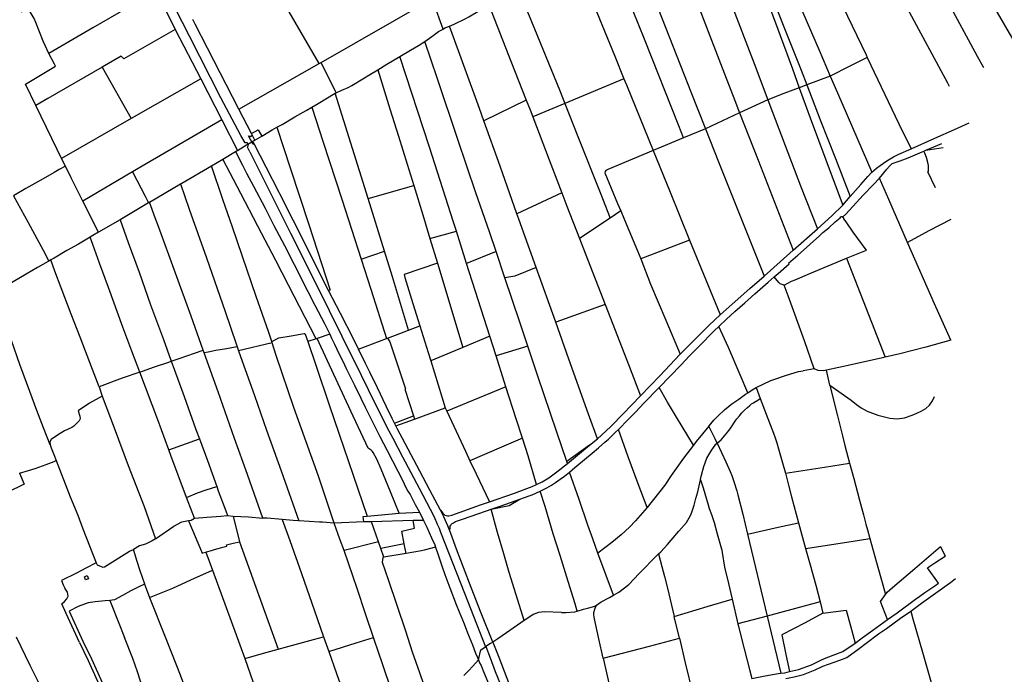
# Model space of a CAD drawing. Header units: inches. Extents: x 210911 to 224988, y 571697 to 586201.
# Tile 259 of 301: x 222397 to 224122, y 581719 to 582867. Entities that reach past the tile are written whole.
import ezdxf

# ---------------------------------------------------------------- set-up
doc = ezdxf.new("R2010")
doc.units = ezdxf.units.IN
doc.header["$MEASUREMENT"] = 0

msp = doc.modelspace()

# ---------------------------------------------------------------- linework, layer by layer
for points in [[(223980.196, 583108.137), (224026.306, 583026.201), (224084.826, 582923.417), (224134.612, 582836.435), (224170.959, 582773.027)], [(223925.359, 583078.172), (223975.267, 582986.935), (224020.568, 582904.043), (224074.97, 582802.871), (224085.742, 582783.262)], [(223696.286, 583048.535), (223733.226, 582963.842), (223798.009, 582813.834), (223817.436, 582768.137)], [(223865.438, 583051.105), (223898.051, 582988.785), (223952.07, 582887.171), (224022.62, 582756.563), (224025.875, 582750.559)], [(223788.294, 583025.547), (223784.66, 583005.583), (223788.013, 582981.811), (223796.894, 582980.107), (223831.46, 582907.694), (223880.011, 582805.16), (223882.052, 582800.897)], [(223664.897, 583013.422), (223667.427, 583006.335), (223671.239, 582995.834), (223696.312, 582929.002), (223719.502, 582865.992), (223750.946, 582780.959), (223763.079, 582747.615)], [(223671.155, 583020.54), (223697.789, 582953.317), (223733.694, 582860.192), (223766.365, 582778.645), (223776.31, 582752.599)], [(222797.364, 582648.875), (222796.306, 582650.911), (222792.364, 582650.988), (222784.666, 582664.022), (222749.801, 582730.136), (222695.032, 582838.061), (222645.849, 582934.707), (222613.27, 582999.795)], [(223363.09, 582991.599), (223417.411, 582858.684), (223440.135, 582802.79), (223455.996, 582763.614)], [(223560.123, 582659.742), (223552.398, 582680.892), (223491.817, 582832.717), (223471.847, 582881.799), (223453.372, 582925.729), (223447.427, 582940.752), (223442.501, 582956.214), (223440.508, 582962.831), (223437.279, 582975.297), (223434.294, 582986.111), (223433.75, 582990.814), (223433.81, 583000.862)], [(223475.577, 582991.586), (223480.108, 582979.491), (223516.513, 582884.903), (223573.137, 582740.595), (223598.841, 582675.8)], [(223547.844, 582989.764), (223575.9, 582918.341), (223624.87, 582790.019), (223650.02, 582725.41), (223658.641, 582703.491)], [(223603.248, 583002.131), (223641.661, 582901.823), (223683.808, 582790.308), (223707.947, 582726.34)], [(223269.702, 582923.893), (223299.176, 582851.123), (223342.809, 582743.79), (223352.182, 582720.017)], [(222636.114, 582916.944), (222525.41, 582852.795), (222448.439, 582808.032)], [(222636.114, 582916.944), (222661.262, 582867.872), (222670.092, 582849.663)], [(222925.395, 582792.091), (223118.48, 582903.203)], [(223139.015, 582850.616), (223122.559, 582897.389), (223118.48, 582903.203)], [(222438.324, 582829.242), (222425.87, 582862.396), (222422.673, 582869.128), (222414.258, 582883.938), (222410.051, 582885.789), (222399.944, 582880.268)], [(222921.904, 582790.11), (222859.16, 582898.938)], [(223150.358, 582855.671), (223158.617, 582859.379), (223177.596, 582868.476), (223184.222, 582872.121), (223202.767, 582882.936), (223219.554, 582893.135)], [(223219.554, 582893.135), (223257.75, 582794.208), (223284.689, 582726.206)], [(222704.747, 582859.12), (222700.523, 582867.313)], [(222726.509, 582816.914), (222704.747, 582859.12)], [(223139.015, 582850.616), (223142.445, 582852.488), (223150.358, 582855.671)], [(223210.468, 582689.639), (223202.707, 582711.334), (223150.358, 582855.671)], [(222670.092, 582849.663), (222596.299, 582807.957), (222579.963, 582798.556), (222574.971, 582802.975), (222541.831, 582783.506)], [(222670.092, 582849.663), (222714.474, 582763.166)], [(223107.104, 582828.867), (223119.683, 582837.38), (223130.849, 582846.142), (223135.882, 582848.907), (223139.015, 582850.616)], [(222448.439, 582808.032), (222438.324, 582829.242)], [(222781.434, 582710.385), (222726.509, 582816.914)], [(223063.608, 582802.272), (223081.818, 582813.596), (223096.156, 582821.768), (223107.104, 582828.867)], [(223231.879, 582460.614), (223220.292, 582494.792), (223196.689, 582563.203), (223164.978, 582656.684), (223129.218, 582763.526), (223107.104, 582828.867)], [(222458.358, 582789.327), (222448.439, 582808.032)], [(223024.549, 582778.952), (223040.837, 582788.941), (223063.608, 582802.272)], [(223162.39, 582496.138), (223157.33, 582512.119), (223115.111, 582643.767), (223063.608, 582802.272)], [(223882.052, 582800.897), (223851.615, 582785.312), (223817.444, 582768.128), (223817.436, 582768.137)], [(223882.052, 582800.897), (223937.791, 582684.47), (223959.031, 582640.516)], [(222425.993, 582716.727), (222407.799, 582754.053), (222460.3, 582785.665), (222458.358, 582789.327)], [(222541.831, 582783.506), (222446.826, 582728.648), (222425.993, 582716.727)], [(222541.831, 582783.506), (222593.01, 582693.629)], [(222781.434, 582710.385), (222921.904, 582790.11)], [(222921.904, 582790.11), (222925.395, 582792.091)], [(222951.9, 582738.856), (222925.395, 582792.091)], [(222972.702, 582748.331), (222979.203, 582751.578), (222998.578, 582763.15), (223012.145, 582771.405)], [(223012.145, 582771.405), (223024.549, 582778.952)], [(223024.549, 582778.952), (223045.836, 582710.541), (223060.795, 582662.567), (223076.13, 582613.702), (223087.627, 582576.547)], [(223817.436, 582768.137), (223776.31, 582752.599)], [(223817.436, 582768.137), (223829.893, 582738.833), (223890.237, 582599.89)], [(222714.474, 582763.166), (222593.01, 582693.629)], [(222714.474, 582763.166), (222751.538, 582691.204)], [(222951.9, 582738.856), (222961.819, 582743.742), (222972.702, 582748.331)], [(223455.996, 582763.614), (223352.182, 582720.017)], [(223455.996, 582763.614), (223460.291, 582753.007), (223507.06, 582637.582)], [(223763.079, 582747.615), (223736.306, 582737.568), (223707.952, 582726.336), (223707.947, 582726.34)], [(223776.31, 582752.599), (223763.082, 582747.616), (223763.079, 582747.615)], [(223763.079, 582747.615), (223782.256, 582694.91), (223826.209, 582577.287), (223839.145, 582541.904)], [(223776.31, 582752.599), (223799.637, 582691.506), (223826.356, 582623.775), (223852.058, 582556.961)], [(222908.961, 582713.666), (222920.018, 582720.172), (222949.989, 582737.915)], [(222949.989, 582737.915), (222951.9, 582738.856)], [(223008.053, 582553.765), (222949.989, 582737.915)], [(222463.133, 582639.518), (222425.993, 582716.727)], [(222848.125, 582678.45), (222856.992, 582683.516), (222879.487, 582696.467), (222899.178, 582707.91), (222908.961, 582713.666)], [(222908.961, 582713.666), (222929.272, 582652.48), (222962.025, 582552.515), (222995.844, 582447.412)], [(223284.689, 582726.206), (223210.468, 582689.639)], [(223284.689, 582726.206), (223291.417, 582709.226), (223296.247, 582696.527)], [(223352.182, 582720.017), (223296.247, 582696.527)], [(223352.182, 582720.017), (223375.034, 582662.055), (223414.023, 582564.276), (223431.728, 582519.31)], [(223707.947, 582726.34), (223658.641, 582703.491)], [(223707.947, 582726.34), (223716.137, 582704.635), (223765.359, 582575.867), (223794.95, 582500.149)], [(222803.67, 582667.257), (222781.434, 582710.385)], [(223296.247, 582696.527), (223324.75, 582621.578), (223347.119, 582563.484)], [(223658.641, 582703.491), (223598.841, 582675.8)], [(223658.641, 582703.491), (223691.254, 582620.568), (223752.6, 582463.023)], [(222593.01, 582693.629), (222470.899, 582623.372)], [(222751.538, 582691.204), (222619.169, 582614.381), (222595.077, 582600.249)], [(222751.538, 582691.204), (222778.791, 582637.805)], [(223268.594, 582526.508), (223238.882, 582610.206), (223210.468, 582689.639)], [(223959.031, 582640.516), (224000.769, 582659.141), (224034.902, 582674.628), (224060.804, 582686.158)], [(222798.431, 582663.241), (222798.93, 582662.945), (222799.464, 582662.717), (222800.023, 582662.562), (222800.598, 582662.482), (222801.178, 582662.478), (222801.754, 582662.55), (222802.315, 582662.698), (222802.852, 582662.919), (222803.355, 582663.208), (222803.815, 582663.561), (222804.225, 582663.972), (222804.578, 582664.433), (222804.866, 582664.937)], [(222803.926, 582652.597), (222801.702, 582656.904), (222798.431, 582663.241)], [(222803.67, 582667.257), (222815.267, 582673.858), (222821.709, 582663.03)], [(222804.866, 582664.937), (222803.67, 582667.257)], [(222809.546, 582655.861), (222804.866, 582664.937)], [(222809.546, 582655.861), (222821.709, 582663.03)], [(222821.709, 582663.03), (222839.722, 582673.647), (222848.125, 582678.45)], [(222848.125, 582678.45), (222871.34, 582607.411), (222903.968, 582507.892), (222941.586, 582392.973), (222938.231, 582392.141)], [(223598.841, 582675.8), (223560.123, 582659.742)], [(223598.841, 582675.8), (223621.823, 582617.864), (223701.039, 582419.134)], [(222778.791, 582637.805), (222794.928, 582647.494), (222797.364, 582648.875)], [(222800.366, 582635.475), (222796.327, 582643.793), (222798.307, 582647.06), (222797.364, 582648.875)], [(222797.364, 582648.875), (222803.926, 582652.597)], [(222808.363, 582649.413), (222806.299, 582648.002), (222803.926, 582652.597)], [(222808.363, 582649.413), (222806.085, 582653.821), (222809.546, 582655.861)], [(222829.446, 582608.61), (222808.363, 582649.413)], [(223560.123, 582659.742), (223507.06, 582637.582)], [(223985.08, 582638.052), (224012.95, 582649.926)], [(222470.899, 582623.372), (222463.133, 582639.518)], [(222753.582, 582622.614), (222775.292, 582635.703)], [(222775.292, 582635.703), (222778.791, 582637.805)], [(222775.292, 582635.703), (222787.853, 582611.903), (222794.819, 582597.89), (222806.941, 582574.892), (222827.546, 582536.602), (222842.925, 582506.027), (222861.453, 582470.861), (222878.468, 582437.737), (222887.197, 582420.856), (222894.662, 582405.188), (222902.196, 582390.537), (222914.693, 582366.521), (222931.835, 582333.395), (222940.62, 582315.754)], [(222800.366, 582635.475), (222871.955, 582492.946), (222917.299, 582402.124), (222961.795, 582312.444), (222995.885, 582243.547), (223020.424, 582193.714), (223044.144, 582146.31), (223050.878, 582133.463), (223068.231, 582100.593), (223097.5, 582045.366), (223116.676, 582009.012), (223123.479, 581995.461), (223129.023, 581982.741), (223132.09, 581975.404), (223134.827, 581968.313), (223176.751, 581861.475), (223213.349, 581767.45)], [(223507.06, 582637.582), (223427.979, 582604.649), (223424.092, 582602.449), (223423.067, 582600.868), (223422.546, 582598.775), (223444.901, 582544.915), (223450.399, 582531.827)], [(223507.06, 582637.582), (223536.661, 582564.762), (223570.903, 582480.591)], [(223890.237, 582599.89), (223898.275, 582606.84), (223904.908, 582611.565), (223916.259, 582619.373), (223928.305, 582626.669), (223937.732, 582631.377), (223959.031, 582640.516)], [(223903.451, 582589.057), (223916.365, 582605.146), (223921.223, 582610.389), (223925.886, 582614.998), (223939.695, 582619.616), (223953.633, 582624.679), (223974.518, 582633.828), (223981.343, 582636.614)], [(223981.343, 582636.614), (223985.08, 582638.052)], [(224001.886, 582572.042), (223988.228, 582600.279), (223989.628, 582600.588), (223989.184, 582611.514), (223988.451, 582616.472), (223986.026, 582625.251), (223982.961, 582633.271), (223981.343, 582636.614)], [(223985.08, 582638.052), (224015.374, 582642.874)], [(222477.435, 582610.249), (222466.771, 582604.2), (222458.053, 582599.39), (222438.624, 582587.992), (222408.43, 582570.776), (222386.629, 582558.357)], [(222477.435, 582610.249), (222470.899, 582623.372)], [(222487.693, 582589.652), (222477.435, 582610.249)], [(222679.218, 582579.045), (222681.607, 582580.455), (222733.323, 582610.748)], [(222733.323, 582610.748), (222753.582, 582622.614)], [(222839.031, 582302.934), (222833.065, 582320.258), (222811.835, 582381.732), (222787.481, 582451.989), (222769.376, 582504.999), (222753.892, 582550.181), (222733.323, 582610.748)], [(222916.968, 582307.619), (222868.156, 582401.343), (222845.929, 582444.66), (222814.468, 582505.051), (222785.082, 582562.128), (222753.582, 582622.614)], [(222595.077, 582600.249), (222507.95, 582548.978)], [(222595.077, 582600.249), (222616.978, 582557.576), (222622.844, 582545.762)], [(222853.041, 582561.973), (222851.968, 582564.085), (222829.446, 582608.61)], [(223852.058, 582556.961), (223870.734, 582578.296), (223883.392, 582592.257), (223890.237, 582599.89)], [(222507.95, 582548.978), (222487.693, 582589.652)], [(222624.823, 582546.938), (222679.218, 582579.045)], [(222679.218, 582579.045), (222694.612, 582534.906), (222724.782, 582449.309), (222757.444, 582355.568), (222776.732, 582298.551), (222778.451, 582293.336)], [(223008.053, 582553.765), (223087.627, 582576.547)], [(223087.627, 582576.547), (223103.613, 582524.882), (223116.201, 582483.372)], [(223838.9, 582521.075), (223844.388, 582526.183), (223856.789, 582539.701), (223874.749, 582559.093), (223893.216, 582578.164), (223903.451, 582589.057)], [(223952.808, 582476.516), (223920.053, 582552.031), (223903.451, 582589.057)], [(222386.629, 582558.357), (222412.339, 582511.584), (222438.469, 582462.755), (222448.607, 582443.893)], [(222938.231, 582392.141), (222928.549, 582411.467), (222912.232, 582444.588), (222876.704, 582515.419), (222853.041, 582561.973)], [(223347.119, 582563.484), (223268.594, 582526.508)], [(223347.119, 582563.484), (223356.025, 582540.356), (223378.006, 582483.295)], [(222535.505, 582494.541), (222507.95, 582548.978)], [(222622.844, 582545.762), (222608.2, 582537.068)], [(222624.823, 582546.938), (222622.844, 582545.762)], [(222635.048, 582519.605), (222624.823, 582546.938)], [(223036.528, 582461.294), (223008.053, 582553.765)], [(223794.95, 582500.149), (223819.856, 582523.088), (223839.145, 582541.904)], [(223839.145, 582541.904), (223852.058, 582556.961)], [(222608.2, 582537.068), (222573.264, 582516.327)], [(223302.401, 582432.611), (223271.867, 582517.289), (223268.594, 582526.508)], [(223450.399, 582531.827), (223431.728, 582519.31)], [(223450.399, 582531.827), (223456.989, 582516.138), (223479.785, 582461.704), (223485.29, 582447.71)], [(222573.264, 582516.327), (222535.505, 582494.541)], [(222573.264, 582516.327), (222587.455, 582476.493), (222606.476, 582424.607), (222626.8, 582367.22), (222649.116, 582306.39), (222662.442, 582269.994), (222663.022, 582268.353)], [(222697.76, 582347.345), (222670.26, 582422.511), (222640.704, 582504.484), (222635.048, 582519.605)], [(223431.728, 582519.31), (223378.006, 582483.295)], [(223719.094, 582415.987), (223726.093, 582422.151), (223745.436, 582439.058), (223744.427, 582440.398), (223760.449, 582454.022), (223775.77, 582467.522), (223787.967, 582478.755), (223797.736, 582487.589), (223804.631, 582493.773), (223814.716, 582502.351), (223826.144, 582512.509), (223834.442, 582519.636), (223836.169, 582521.658), (223836.996, 582521.971), (223837.886, 582522.029), (223838.9, 582521.075)], [(223845.744, 582448.7), (223880.851, 582462.968), (223880.536, 582463.541), (223865.539, 582483.507), (223857.219, 582494.226), (223845.07, 582512.461), (223840.91, 582517.947), (223840.982, 582519.28), (223838.9, 582521.075)], [(224028.365, 582516.747), (223989.776, 582496.623), (223952.808, 582476.516)], [(222535.505, 582494.541), (222525.745, 582488.682), (222520.716, 582485.641)], [(223116.201, 582483.372), (223162.39, 582496.138)], [(223180.328, 582439.479), (223162.39, 582496.138)], [(223752.6, 582463.023), (223794.95, 582500.149)], [(222520.716, 582485.641), (222500.52, 582473.363), (222480.014, 582462.101), (222457.822, 582449.134), (222451.835, 582445.729)], [(222607.979, 582248.81), (222593.842, 582285.639), (222578.295, 582328.101), (222553.172, 582397.47), (222537.199, 582440.353), (222525.378, 582472.602), (222520.716, 582485.641)], [(223116.201, 582483.372), (223129.268, 582440.286)], [(223378.006, 582483.295), (223387.926, 582457.544), (223422.951, 582367.88)], [(223570.903, 582480.591), (223485.29, 582447.71)], [(223570.903, 582480.591), (223623.869, 582351.597), (223624.738, 582349.48)], [(224028.545, 582305.265), (224000.199, 582368.718), (223952.808, 582476.516)], [(222995.844, 582447.412), (223036.528, 582461.294)], [(223078.525, 582322.678), (223050.325, 582416.468), (223036.528, 582461.294)], [(223231.879, 582460.614), (223180.328, 582439.479)], [(223247.473, 582414.577), (223231.879, 582460.614)], [(223701.634, 582417.641), (223712.786, 582427.31), (223752.6, 582463.023)], [(222448.607, 582443.893), (222447.582, 582443.31), (222428.882, 582432.412), (222408.554, 582420.67), (222385.839, 582407.709), (222362.543, 582393.892), (222357.285, 582390.626)], [(222451.835, 582445.729), (222448.607, 582443.893)], [(222536.68, 582223.38), (222524.779, 582253.654), (222503.23, 582310.424), (222487.828, 582350.897), (222470.354, 582397.079), (222459.172, 582426.085), (222451.835, 582445.729)], [(222995.844, 582447.412), (223012.788, 582394.333), (223040.192, 582308.194)], [(223129.268, 582440.286), (223071.242, 582420.282), (223072.1, 582415.07), (223085.931, 582369.643), (223098.286, 582330.17)], [(223129.268, 582440.286), (223173.516, 582292.27)], [(223221.016, 582312.327), (223180.328, 582439.479)], [(223485.29, 582447.71), (223502.748, 582403.331), (223529.366, 582340.11), (223554.553, 582280.65)], [(223736.909, 582401.344), (223749.764, 582408.421), (223755.621, 582410.737), (223781.852, 582421.887), (223845.744, 582448.7)], [(223845.744, 582448.7), (223913.571, 582275.354)], [(223302.401, 582432.611), (223264.927, 582417.493), (223247.473, 582414.577)], [(223336.547, 582336.516), (223302.401, 582432.611)], [(223287.648, 582294.64), (223273.596, 582336.722), (223247.473, 582414.577)], [(223622.348, 582329.344), (223635.499, 582341.709), (223650.314, 582355.34), (223667.742, 582370.734), (223685.044, 582386.192), (223708.473, 582406.632), (223719.094, 582415.987)], [(223624.738, 582349.48), (223645.499, 582368.07), (223676.336, 582395.706), (223701.634, 582417.641)], [(223701.039, 582419.134), (223701.634, 582417.641)], [(223736.909, 582401.344), (223729.416, 582404.095), (223727.014, 582406.015), (223719.094, 582415.987)], [(222450.59, 582121.829), (222439.089, 582151.338), (222427.434, 582182.06), (222415.22, 582214.869), (222397.966, 582262.605), (222382.907, 582304.66), (222365.098, 582353.636), (222355.95, 582379.012), (222352.761, 582387.816)], [(222990.711, 582289.591), (222981.98, 582307.253), (222959.316, 582351.779), (222938.231, 582392.141)], [(223789.335, 582254.724), (223772.392, 582303.879), (223743.705, 582382.609), (223736.909, 582401.344)], [(223422.951, 582367.88), (223336.547, 582336.516)], [(223422.951, 582367.88), (223464.874, 582259.578), (223484.773, 582207.594)], [(222715.207, 582297.511), (222697.76, 582347.345)], [(223409.555, 582131.868), (223394.136, 582175.273), (223359.396, 582271.947), (223336.547, 582336.516)], [(223554.553, 582280.65), (223590.453, 582317.015), (223605.462, 582331.407), (223624.738, 582349.48)], [(222839.031, 582302.934), (222851.543, 582308.971), (222872.842, 582312.974), (222895.727, 582316.714), (222897.188, 582316.769), (222897.627, 582315.814), (222902.211, 582302.545)], [(223041.513, 582308.689), (223055.627, 582313.996), (223078.525, 582322.678)], [(223078.525, 582322.678), (223098.286, 582330.17)], [(223098.286, 582330.17), (223112.797, 582283.811), (223117.528, 582268.629)], [(223517.787, 582222.061), (223536.086, 582241.187), (223555.959, 582261.774), (223570.466, 582277.122), (223587.908, 582294.802), (223614.103, 582321.322), (223622.348, 582329.344)], [(223672.729, 582212.899), (223659.503, 582244.336), (223638.826, 582292.089), (223622.348, 582329.344)], [(222839.83, 582300.581), (222780.645, 582286.682)], [(222839.83, 582300.581), (222839.684, 582301.039), (222839.031, 582302.934)], [(222948.521, 581984.497), (222920.925, 582066.467), (222877.943, 582187.196), (222846.979, 582278.069), (222839.83, 582300.581)], [(222916.968, 582307.619), (222902.211, 582302.545)], [(222902.211, 582302.545), (222916.423, 582261.403), (222940.451, 582189.751), (222973.665, 582092.641), (223006.345, 581996.577)], [(222918.639, 582308.194), (222916.968, 582307.619)], [(222940.62, 582315.754), (222918.639, 582308.194)], [(223062.408, 582002.077), (223047.146, 582039.052), (223030.489, 582079.097), (223022.842, 582096.289), (223016.879, 582108.137), (223015.619, 582109.859), (223012.965, 582112.161), (223007.777, 582115.621), (222977.485, 582180.451), (222955.288, 582228.785), (222936.599, 582268.906), (222918.639, 582308.194)], [(222940.62, 582315.754), (222943.883, 582308.556), (222948.839, 582298.302), (222957.371, 582280.469), (222963.396, 582268.304), (222969.546, 582255.756), (222984.044, 582226.393), (222995.211, 582203.21), (223002.741, 582187.734), (223014.48, 582164.484), (223028.096, 582136.46), (223041.096, 582111.615), (223059.745, 582075.432), (223068.41, 582058.678), (223073.554, 582047.915), (223077.322, 582040.653), (223081.351, 582034.596), (223086.878, 582024.148), (223090.52, 582017.077), (223097.962, 582003.499)], [(222990.711, 582289.591), (223040.192, 582308.194)], [(223040.192, 582308.194), (223041.513, 582308.689)], [(223041.513, 582308.689), (223046.032, 582302.367), (223053.516, 582279.142), (223066.117, 582240.582), (223073.17, 582219.646), (223072.151, 582219.144), (223087.018, 582172.388)], [(223221.016, 582312.327), (223173.516, 582292.27)], [(223231.962, 582277.936), (223221.016, 582312.327)], [(224028.545, 582305.265), (223984.7, 582292.788), (223939.286, 582281.179), (223913.571, 582275.354)], [(222663.022, 582268.353), (222676.949, 582273.239), (222703.544, 582282.225), (222718.66, 582287.647)], [(222718.66, 582287.647), (222715.207, 582297.511)], [(222720.386, 582282.718), (222718.66, 582287.647)], [(222778.451, 582293.336), (222759.916, 582290.203), (222740.78, 582286.886), (222727.682, 582284.232), (222720.386, 582282.718)], [(222781.483, 582111.962), (222773.976, 582132.935), (222744.925, 582214.398), (222720.386, 582282.718)], [(222778.451, 582293.336), (222780.645, 582286.682)], [(222780.645, 582286.682), (222783.969, 582276.598), (222808.715, 582208.244), (222830.014, 582147.531), (222855.251, 582076.252), (222886.246, 581988.409)], [(223003.2, 582264.323), (222990.711, 582289.591)], [(223173.516, 582292.27), (223117.528, 582268.629)], [(223287.648, 582294.64), (223231.962, 582277.936)], [(223355.786, 582092.38), (223338.072, 582145.308), (223305.299, 582241.781), (223287.648, 582294.64)], [(222607.979, 582248.81), (222632, 582257.68), (222658.566, 582266.789), (222663.022, 582268.353)], [(222663.022, 582268.353), (222667.98, 582254.336), (222685.54, 582206.411), (222706.123, 582148.759), (222712.296, 582131.874)], [(223117.528, 582268.629), (223137.043, 582205.997), (223143.013, 582186.758)], [(223249.266, 582223.576), (223231.962, 582277.936)], [(223484.773, 582207.594), (223518.821, 582242.749), (223554.553, 582280.65)], [(223913.571, 582275.354), (223908.952, 582274.308), (223853.815, 582261.739), (223810.527, 582252.548)], [(222607.979, 582248.81), (222576.77, 582238.34), (222536.68, 582223.38)], [(222658.611, 582112.845), (222639.5, 582165.45), (222607.979, 582248.81)], [(223039.52, 582189.49), (223024.215, 582221.394), (223010.661, 582249.227), (223003.2, 582264.323)], [(223715.049, 582235.029), (223740.776, 582244.047), (223761.801, 582249.986), (223769.744, 582251.341)], [(223789.335, 582254.724), (223782.599, 582253.535), (223769.744, 582251.341)], [(223810.527, 582252.548), (223804.819, 582251.636), (223796.437, 582252.057), (223789.335, 582254.724)], [(223816.88, 582226.3), (223810.527, 582252.548)], [(223687.408, 582222.17), (223713.422, 582234.459), (223715.049, 582235.029)], [(222536.68, 582223.38), (222542.05, 582207.07)], [(223249.266, 582223.576), (223145.693, 582180.539)], [(223278.139, 582133.412), (223267.26, 582166.936), (223249.266, 582223.576)], [(223446.267, 582148.361), (223463.114, 582165.786), (223476.596, 582179.488), (223490.53, 582194.648), (223517.787, 582222.061)], [(223577.533, 582120.963), (223547.861, 582170.115), (223532.392, 582196.371), (223517.787, 582222.061)], [(223617.983, 582169.349), (223621.122, 582172.418), (223631.926, 582182.931), (223645.168, 582193.249), (223657.246, 582201.805), (223668.992, 582210.39), (223672.729, 582212.899)], [(223672.729, 582212.899), (223680.405, 582218.051), (223687.408, 582222.17)], [(223687.408, 582222.17), (223694.626, 582202.95)], [(223816.88, 582226.3), (223823.23, 582199.997), (223830.313, 582172.311), (223838.653, 582137.28), (223842.782, 582120.615), (223851.187, 582089.612)], [(223816.88, 582226.3), (223842.468, 582208.178), (223853.814, 582199.975), (223863.316, 582192.392), (223871.258, 582186.737), (223881.894, 582180.397), (223900.757, 582173.499), (223921.816, 582168.527), (223934.509, 582167.097), (223947.486, 582169.086), (223960.888, 582173.81), (223969.224, 582177.209), (223976.69, 582180.794), (223984.905, 582185.605), (223991.075, 582191.103), (223996.529, 582198.661), (224000, 582206.209)], [(222542.05, 582207.07), (222519.87, 582194.45), (222499.9, 582181.11), (222502.86, 582171.63), (222503.67, 582167.29), (222501.36, 582163.93), (222492.48, 582154.59), (222488.82, 582151.86), (222476.23, 582146.04), (222463.83, 582138.61), (222452.73, 582131.15), (222450.44, 582127.1), (222450.59, 582121.829)], [(222542.05, 582207.07), (222562.9, 582151.7), (222587.43, 582085.28), (222615.39, 582013.25), (222635.38, 581957.11)], [(223409.555, 582131.868), (223424.191, 582145.501), (223433.387, 582154.084), (223454.409, 582175.744), (223484.773, 582207.594)], [(223619.126, 582124.651), (223626.277, 582130.634), (223635.279, 582140.993), (223638.137, 582144.376), (223639.97, 582146.875), (223641.751, 582149.45), (223652.234, 582164.817), (223653.943, 582167.161), (223658.314, 582172.503), (223662.286, 582177.457), (223667.076, 582182.197), (223672.394, 582187.176), (223676.365, 582190.834), (223679.591, 582193.588), (223681.626, 582194.847), (223683.737, 582196.055), (223690.648, 582200.125), (223694.626, 582202.95)], [(223694.626, 582202.95), (223705.049, 582175.194), (223717.977, 582142.105), (223721.106, 582133.907), (223723.637, 582125.088), (223726.913, 582114.504), (223733.482, 582089.806), (223738.704, 582071.739)], [(223054.181, 582159.414), (223050.127, 582167.577), (223039.52, 582189.49)], [(223088.934, 582166.366), (223143.013, 582186.758)], [(223143.013, 582186.758), (223145.693, 582180.539)], [(223145.693, 582180.539), (223178.205, 582110.555), (223186.263, 582093.598)], [(223054.181, 582159.414), (223087.018, 582172.388)], [(223056.507, 582154.692), (223088.934, 582166.366)], [(223087.018, 582172.388), (223088.934, 582166.366)], [(223604.589, 582154.262), (223614.086, 582165.539), (223617.983, 582169.349)], [(223056.507, 582154.692), (223054.181, 582159.414)], [(223134.469, 582007.139), (223115.944, 582042.141), (223098.359, 582075.65), (223072.733, 582124.067), (223059.164, 582149.297), (223056.507, 582154.692)], [(223360.709, 582073.785), (223369.959, 582081.675), (223386.873, 582095.929), (223400.531, 582107.28), (223411.382, 582116.616), (223422.68, 582126.203), (223429.191, 582131.817), (223437.75, 582140.087), (223441.263, 582143.559), (223446.267, 582148.361)], [(223496.579, 582011.947), (223481.06, 582053.523), (223463.366, 582100.751), (223446.267, 582148.361)], [(223604.589, 582154.262), (223582.667, 582127.677), (223577.533, 582120.963)], [(223607.919, 582147.556), (223604.589, 582154.262)], [(223615.481, 582132.323), (223607.919, 582147.556)], [(222658.611, 582112.845), (222712.296, 582131.874)], [(222712.296, 582131.874), (222726.171, 582093.918), (222742.663, 582048.649)], [(223278.139, 582133.412), (223241.311, 582117.488), (223186.263, 582093.598)], [(223302.924, 582052.128), (223288.218, 582102.351), (223278.139, 582133.412)], [(223395.847, 582121.268), (223409.555, 582131.868)], [(223619.126, 582124.651), (223615.481, 582132.323)], [(222450.59, 582121.829), (222452.389, 582116.08), (222457.08, 582104.4), (222461.074, 582094.211)], [(222689.944, 582029.426), (222662.14, 582103.13), (222658.611, 582112.845)], [(222796.722, 582069.39), (222781.483, 582111.962)], [(223395.847, 582121.268), (223355.786, 582092.38)], [(223356.901, 582089.046), (223395.847, 582121.268)], [(223577.533, 582120.963), (223560.138, 582098.214), (223538.81, 582067.728), (223527.344, 582051.092), (223496.579, 582011.947)], [(223591.949, 582068.263), (223595.942, 582083.72), (223601.441, 582098.319), (223609.687, 582112.745), (223611.609, 582115.449)], [(223611.609, 582115.449), (223616.686, 582122.59), (223619.126, 582124.651)], [(223619.126, 582124.651), (223634.27, 582091.765), (223642.179, 582074.873), (223644.854, 582067.625), (223648.61, 582057.621), (223653.677, 582040.971), (223655.64, 582033.707), (223664.4, 582000.249), (223672.149, 581964.967)], [(222397.367, 582072.048), (222412.936, 582076.855), (222424.627, 582080.412), (222443.664, 582087.409), (222457.841, 582092.6), (222461.074, 582094.211)], [(222461.074, 582094.211), (222485.98, 582030.68), (222499.05, 581998.57), (222507.79, 581974.24), (222531.65, 581914.679)], [(223186.263, 582093.598), (223197.15, 582070.687), (223220.356, 582021.723)], [(223356.901, 582089.046), (223355.786, 582092.38)], [(223302.924, 582052.128), (223312.652, 582056.481), (223324.255, 582063.971), (223338.669, 582074.365), (223356.901, 582089.046)], [(223738.704, 582071.739), (223807.037, 582082.588), (223851.187, 582089.612)], [(223851.187, 582089.612), (223854.506, 582077.366), (223858.424, 582062.45), (223868.624, 582024.507), (223875.669, 581998.776), (223879.952, 581982.602), (223882.595, 581972.518), (223886.942, 581957.193)], [(222397.367, 582072.048), (222405.17, 582052.84), (222346.527, 582024.077)], [(222823.325, 581993.243), (222801.405, 582056.309), (222796.722, 582069.39)], [(223309.45, 582040.212), (223321.037, 582046.017), (223328.943, 582051.178), (223336.337, 582055.771), (223344.372, 582061.376), (223351.772, 582066.985), (223360.709, 582073.785)], [(223410.479, 581931.948), (223401.358, 581956.886), (223392.988, 581980.561), (223377.313, 582025.681), (223360.709, 582073.785)], [(223581.929, 582027.49), (223585.119, 582039.439), (223588.986, 582054.74), (223590.127, 582060.39)], [(223590.127, 582060.39), (223590.886, 582064.151), (223591.949, 582068.263)], [(223590.127, 582060.39), (223594.489, 582046.187), (223603.486, 582016.682), (223605.489, 582010.242), (223609.331, 581999.339), (223614.035, 581985.359), (223619.389, 581965.827), (223627.327, 581937.101), (223628.028, 581933.043), (223632.202, 581907.2), (223638.918, 581878.613), (223645.317, 581851.243)], [(223738.704, 582071.739), (223744.137, 582050.652), (223749.606, 582030.329), (223761.517, 581985.106)], [(222689.944, 582029.426), (222709.206, 582037.34), (222723.951, 582042.663), (222742.663, 582048.649)], [(222742.663, 582048.649), (222745.411, 582041.105), (222758.703, 582005.68), (222761.734, 581997.535)], [(223220.356, 582021.723), (223263.953, 582037.016), (223294.951, 582048.71), (223302.924, 582052.128)], [(222703.44, 581993.03), (222699.63, 582003.75), (222689.944, 582029.426)], [(223223.186, 582008.717), (223254.932, 582015.095), (223273.401, 582026.091)], [(223223.186, 582008.717), (223240.895, 582014.796), (223273.401, 582026.091)], [(223273.401, 582026.091), (223289.898, 582031.974), (223295.18, 582033.721), (223309.45, 582040.212)], [(223374.293, 581830.281), (223370.518, 581842.751), (223358.303, 581882.135), (223344.218, 581927.69), (223331.994, 581965.486), (223317.67, 582013.52), (223309.45, 582040.212)], [(223532.104, 581946.965), (223538.897, 581954.512), (223552.299, 581970.153), (223565.397, 581985.221), (223572.412, 581997.572), (223574.778, 582003.511), (223578.745, 582015.566), (223581.929, 582027.49)], [(223134.469, 582007.139), (223138.823, 582001.742), (223140.565, 581999.895), (223142.36, 581998.482), (223144.511, 581997.454), (223146.607, 581996.996), (223148.958, 581997.31), (223154.681, 581998.536), (223204.831, 582016.278), (223220.356, 582021.723)], [(223150.941, 581970.646), (223147.521, 581979.716), (223140.69, 581995.253), (223134.469, 582007.139)], [(223150.941, 581970.646), (223151.251, 581976.837), (223151.708, 581978.93), (223152.672, 581980.893), (223153.249, 581981.779), (223155.228, 581983.545), (223157.459, 581984.993), (223159.002, 581986.041), (223161.093, 581987.258), (223172.929, 581991.189), (223215.249, 582005.992), (223223.186, 582008.717)], [(223281.126, 581813.376), (223267.027, 581858.411), (223255.067, 581897.92), (223245.415, 581930.43), (223234.331, 581967.838), (223223.186, 582008.717)], [(223496.579, 582011.947), (223476.104, 581988.583), (223465.75, 581977.466), (223451.064, 581964.025), (223434.535, 581950.34), (223410.479, 581931.948)], [(222635.38, 581957.11), (222667.53, 581979.32), (222681.27, 581986.59), (222693.01, 581988.71)], [(222693.01, 581988.71), (222697.94, 581989.61), (222703.44, 581993.03)], [(222693.01, 581988.71), (222693.73, 581987.03), (222715.94, 581934.86)], [(222703.44, 581993.03), (222725.306, 581994.819), (222749.519, 581996.778), (222761.146, 581997.578), (222761.734, 581997.535)], [(222761.734, 581997.535), (222771.444, 581996.822)], [(222771.444, 581996.822), (222798.001, 581995.224), (222823.325, 581993.243)], [(222771.444, 581996.822), (222782.66, 581951.672)], [(222857.479, 581990.735), (222830.943, 581992.881), (222823.325, 581993.243)], [(222857.479, 581990.735), (222870.428, 581953.788), (222890.932, 581895.922), (222918.619, 581817.109), (222929.846, 581785.207)], [(222886.246, 581988.409), (222876.582, 581989.19), (222857.479, 581990.735)], [(223000.536, 581986.676), (222999.387, 581995.892), (223006.345, 581996.577)], [(223006.345, 581996.577), (223062.408, 582002.077)], [(223086.876, 581988.837), (223013.715, 581986.913)], [(223062.408, 582002.077), (223097.962, 582003.499)], [(223071.198, 581948.03), (223066.744, 581970.093), (223089.32, 581975.232), (223086.876, 581988.837)], [(223104.889, 581989.071), (223086.876, 581988.837)], [(223097.962, 582003.499), (223104.889, 581989.071)], [(223104.889, 581989.071), (223110.607, 581977.202), (223119.071, 581958.544), (223124.524, 581946.255), (223126.038, 581942.122)], [(222927.689, 581985.9), (222922.547, 581986.246), (222886.246, 581988.409)], [(222948.521, 581984.497), (222927.689, 581985.9)], [(223000.536, 581986.676), (222948.521, 581984.497)], [(222958.505, 581956.372), (222948.521, 581984.497)], [(223013.715, 581986.913), (223000.536, 581986.676)], [(223025.943, 581951.847), (223013.715, 581986.913)], [(223672.149, 581964.967), (223726.328, 581977.127), (223761.517, 581985.106)], [(223761.517, 581985.106), (223773.913, 581940.065)], [(222635.38, 581957.11), (222629.66, 581953.6), (222618.06, 581947.61), (222607.08, 581944.39), (222596.76, 581938.1)], [(222965.697, 581936.114), (222958.505, 581956.372)], [(223226.509, 581775.923), (223204.745, 581829.499), (223185.286, 581878.96), (223162.521, 581938.665), (223152.586, 581966.286), (223150.941, 581970.646)], [(223672.149, 581964.967), (223706.579, 581821.475)], [(223773.913, 581940.065), (223853.782, 581952.055), (223886.942, 581957.193)], [(223886.942, 581957.193), (223898.442, 581915.293), (223909.332, 581876.003), (223914.101, 581859.057)], [(222533, 581911.311), (222543.3, 581907.27), (222546.26, 581907.64), (222589.72, 581935.09), (222596.76, 581938.1)], [(222615.871, 581877.157), (222616.41, 581877.4), (222608.38, 581900.44), (222602.37, 581919.06), (222597.75, 581934.58), (222596.76, 581938.1)], [(222723.29, 581933.582), (222724.54, 581933.866), (222733.556, 581936.592), (222738.795, 581937.9), (222745.215, 581940.011), (222753.544, 581942.052), (222760.205, 581943.697), (222759.605, 581946.231), (222771.599, 581949.338), (222782.66, 581951.672)], [(222782.66, 581951.672), (222850.468, 581763.265)], [(223025.943, 581951.847), (222965.697, 581936.114)], [(223030.101, 581939.923), (223025.943, 581951.847)], [(223071.198, 581948.03), (223030.101, 581939.923)], [(223035.404, 581924.715), (223030.101, 581939.923)], [(223074.604, 581931.164), (223071.198, 581948.03)], [(223126.038, 581942.122), (223106.243, 581937.154), (223101.153, 581935.532), (223074.604, 581931.164)], [(223126.038, 581942.122), (223130.579, 581928.501), (223136.691, 581909.475), (223141.935, 581894.075), (223151.199, 581871.094), (223162.266, 581841.624), (223167.082, 581829.085), (223175.911, 581807.757), (223181.725, 581792.037), (223190.429, 581771.154), (223196.123, 581756.641), (223200.197, 581747.535), (223201.109, 581744.781)], [(223516.745, 581930.359), (223520.552, 581934.131), (223532.104, 581946.965)], [(223773.913, 581940.065), (223781.903, 581911.136), (223791.917, 581875.521), (223799.415, 581846.174)], [(223914.101, 581859.057), (223916.831, 581863.048), (223926.606, 581871.378), (223965.428, 581904.619), (224010.773, 581943.668), (224018.718, 581926.468)], [(222715.94, 581934.86), (222716.932, 581931.801), (222718.468, 581932.49), (222723.29, 581933.582)], [(222723.29, 581933.582), (222735.089, 581901.724)], [(223017.441, 581783.629), (223003.398, 581825.41), (222988.417, 581869.637), (222965.697, 581936.114)], [(223035.404, 581924.715), (223033.323, 581924.372), (223032.703, 581916.183), (223042.685, 581885.767), (223073.082, 581795.533), (223085.249, 581758.753), (223097.8, 581722.543), (223118.656, 581660.98)], [(223074.604, 581931.164), (223035.404, 581924.715)], [(223437.658, 581857.98), (223410.479, 581931.948)], [(223494.673, 581908.42), (223502.597, 581916.338), (223516.745, 581930.359)], [(223516.745, 581930.359), (223522.518, 581908.574), (223527.22, 581890.789), (223532.024, 581870.439), (223543.985, 581820.668)], [(224007.13, 581879.264), (223987.649, 581905.937), (223992.013, 581909.056), (224000.542, 581914.985), (224018.718, 581926.468)], [(222531.65, 581914.679), (222513.308, 581905.337), (222496.697, 581896.842), (222470.711, 581883.747), (222473.654, 581876.429), (222476.35, 581870.61)], [(222531.65, 581914.679), (222533, 581911.311)], [(223437.658, 581857.98), (223447.25, 581863.586), (223464.253, 581876.89), (223482.337, 581896.093), (223494.673, 581908.42)], [(222510.71, 581890.38), (222515.81, 581892.44), (222518.05, 581886.89), (222512.96, 581884.82), (222510.71, 581890.38)], [(222665.62, 581870.27), (222697.437, 581884.876), (222735.089, 581901.724)], [(222735.089, 581901.724), (222791.807, 581747.101)], [(223958.252, 581829.937), (223977.424, 581843.748), (223997.755, 581858.612), (224021.926, 581876.326), (224027.831, 581880.463), (224036.569, 581887.002)], [(222478.969, 581866.54), (222476.35, 581870.61)], [(222615.871, 581877.157), (222606.42, 581872.89), (222592.26, 581865.44), (222577.56, 581857.4), (222563.44, 581850.01), (222555.3, 581848.76)], [(222615.871, 581877.157), (222618.9, 581869.46), (222625.09, 581853.71)], [(222625.09, 581853.71), (222665.62, 581870.27)], [(223917.643, 581815.145), (223917.669, 581815.146), (223934.343, 581827.255), (223966.983, 581851.085), (223974.323, 581856.52), (223983.255, 581862.758), (224000.466, 581874.593), (224007.13, 581879.264)], [(222502.39, 581774.89), (222478.63, 581826.18), (222471.18, 581842.79), (222476.18, 581847.06), (222480.04, 581851.81), (222482.31, 581856.29), (222481.15, 581863.15), (222478.969, 581866.54)], [(222625.09, 581853.71), (222652.18, 581785.09), (222663.47, 581757.06), (222678.33, 581718.4), (222687.85, 581693.02), (222697.26, 581665.65), (222700.48, 581656.75)], [(223407.722, 581840.794), (223415.992, 581846.567), (223430.527, 581853.813), (223437.658, 581857.98)], [(223543.985, 581820.668), (223601.872, 581838.023), (223645.317, 581851.243)], [(223645.317, 581851.243), (223655.526, 581807.894)], [(223917.643, 581815.145), (223905.557, 581847.107), (223914.101, 581859.057)], [(222555.3, 581848.76), (222547.46, 581847.94), (222529.89, 581846.5), (222517.51, 581844.4), (222500, 581838.41), (222484.05, 581829.95), (222508.27, 581777.66), (222523.33, 581746.23), (222539.49, 581710.24), (222550.33, 581686.47), (222564.71, 581653.2), (222566.99, 581647.94)], [(222555.3, 581848.76), (222558.71, 581840.07)], [(222558.71, 581840.07), (222580.97, 581784.08)], [(223374.293, 581830.281), (223385.092, 581833.366), (223394.337, 581835.879)], [(223394.337, 581835.879), (223404.727, 581838.703), (223407.722, 581840.794)], [(223419.476, 581747.485), (223411.814, 581781.6), (223405.853, 581808.391), (223403.837, 581819.395), (223403.207, 581823.911), (223403.269, 581827.773), (223404.765, 581833.224), (223405.557, 581835.29), (223407.722, 581840.794)], [(223799.415, 581846.174), (223706.579, 581821.475)], [(223799.415, 581846.174), (223804.482, 581826.341)], [(223346.33, 581827.638), (223316.9, 581828.616), (223306.359, 581827.393), (223297.19, 581824.119), (223289.328, 581819.113), (223281.126, 581813.376)], [(223346.33, 581827.638), (223354.368, 581827.372), (223369.814, 581829.001), (223374.293, 581830.281)], [(223553.058, 581782.605), (223543.985, 581820.643), (223543.985, 581820.668)], [(223706.579, 581821.475), (223655.526, 581807.894)], [(223706.579, 581821.475), (223730.658, 581721.126)], [(223804.482, 581826.341), (223773.495, 581809.818), (223732.522, 581788.291), (223739.6, 581754.069), (223745.802, 581723.946)], [(223739.796, 581711.851), (223754.098, 581714.79), (223770.548, 581718.87), (223790.97, 581727.181), (223804.653, 581733.544), (223834.251, 581744.083), (223846.631, 581748.654), (223868.094, 581764.597), (223880.502, 581773.945), (223901.811, 581790.089), (223915.637, 581799.883), (223940.692, 581817.488), (223958.252, 581829.937)], [(223804.482, 581826.341), (223845.109, 581831.657), (223852.604, 581804.018), (223860.782, 581774.151)], [(223958.252, 581829.937), (223962.096, 581816.588), (223979.025, 581757.926), (223993.114, 581708.737), (224013.935, 581637.644), (224036.172, 581560.226), (224055.132, 581565.581)], [(223281.126, 581813.376), (223250.189, 581791.738), (223234.859, 581781.462), (223226.509, 581775.923)], [(223655.526, 581807.894), (223656.466, 581803.903), (223658.881, 581793.715), (223666.447, 581763.994), (223675.909, 581727.662), (223680.236, 581711.829)], [(223860.782, 581774.151), (223873.397, 581783.068), (223892.04, 581796.442), (223917.643, 581815.145)], [(222391.081, 581785.081), (222415.345, 581735.575), (222428.939, 581707.141), (222446.387, 581670.156), (222465.068, 581630.722), (222476.074, 581607.418), (222478.589, 581602.308)], [(222624.35, 581659.85), (222622.65, 581665.31), (222619.65, 581676.48), (222608.78, 581708.9), (222604.03, 581723.46), (222595.41, 581747.21), (222580.97, 581784.08)], [(222850.468, 581763.265), (222867.092, 581767.873), (222912.403, 581780.255), (222929.846, 581785.207)], [(222929.846, 581785.207), (222939.105, 581759.521)], [(222939.105, 581759.521), (222986.978, 581774.382), (223017.441, 581783.629)], [(223022.003, 581770.054), (223017.441, 581783.629)], [(223419.476, 581747.485), (223500.979, 581768.84), (223553.058, 581782.605)], [(223553.058, 581782.605), (223563.3, 581739.498), (223576.431, 581684.557)], [(222502.39, 581774.89), (222517.43, 581743.49), (222533.57, 581707.56), (222544.39, 581683.83), (222560.82, 581645.839)], [(223036.744, 581727.005), (223022.497, 581768.585), (223022.003, 581770.054)], [(223201.109, 581744.781), (223205.27, 581762.208), (223213.349, 581767.45)], [(223213.349, 581767.45), (223213.865, 581767.785)], [(223226.509, 581775.923), (223222.43, 581773.343), (223213.865, 581767.785)], [(223213.865, 581767.785), (223221.322, 581748.138), (223230.607, 581724.454), (223239.758, 581701.304), (223245.805, 581686.189), (223250.296, 581674.212), (223255.846, 581659.507), (223262.755, 581642.345), (223269.754, 581625.108), (223271.721, 581620.297), (223275.984, 581609.142), (223278.103, 581603.558), (223279.493, 581599.094), (223280.5, 581594.777), (223281.098, 581589.881), (223282.139, 581580.188), (223283.436, 581571.161), (223284.397, 581562.547), (223285.6, 581553.811), (223286.546, 581546.112), (223286.952, 581539.701), (223288.475, 581535.941)], [(223226.509, 581775.923), (223236.682, 581749.462), (223255.523, 581700.242), (223267.265, 581669.31)], [(223745.802, 581723.946), (223761.895, 581727.8), (223784.504, 581735.981), (223802.127, 581744.721), (223810.124, 581747.902), (223839.487, 581759.073), (223860.782, 581774.151)], [(222791.807, 581747.101), (222831.133, 581757.906), (222850.468, 581763.265)], [(222939.105, 581759.521), (222952.564, 581720.981), (222974.872, 581658.255), (222988.8, 581618.216), (222994.431, 581602.125)], [(223419.476, 581747.485), (223429.902, 581701.23), (223436.364, 581672.641), (223444.605, 581636.525), (223448.791, 581617.649)], [(222791.807, 581747.101), (222806.068, 581706.418), (222809.274, 581694.769), (222811.13, 581687.003), (222813.155, 581677.759), (222814.8, 581669.107), (222814.969, 581665.857), (222814.969, 581662.269), (222814.786, 581654.183)], [(223175.646, 581717.405), (223183.484, 581725.623), (223191.051, 581733.446), (223201.109, 581744.781)], [(223201.109, 581744.781), (223202.858, 581739.694), (223205.626, 581734.819), (223209.353, 581725.559), (223214.066, 581714.252), (223224.038, 581690.373), (223232.869, 581669.38)], [(223067.739, 581636.137), (223057.841, 581666.572), (223040.29, 581716.657), (223036.744, 581727.005)], [(223680.236, 581711.829), (223700.369, 581716.022), (223722.486, 581720.083), (223730.658, 581721.126)], [(223730.658, 581721.126), (223737.636, 581721.99), (223745.802, 581723.946)]]:
    msp.add_lwpolyline(points)

doc.saveas('drawing.dxf')
